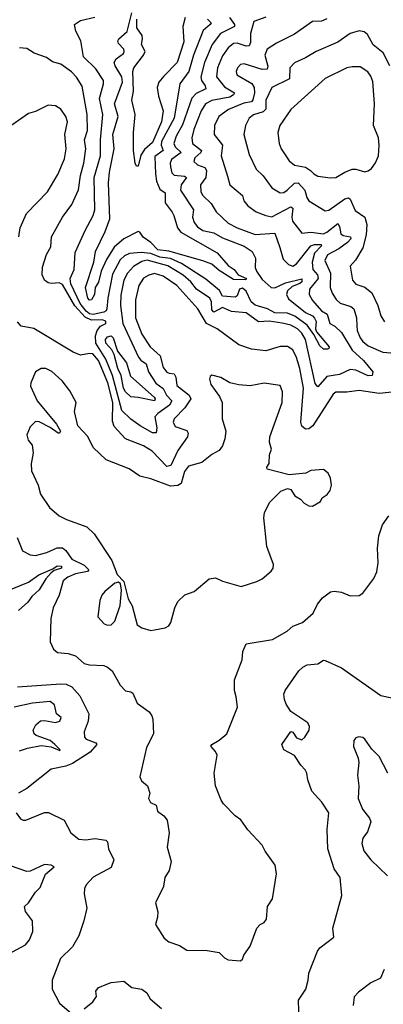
# Model space of a CAD drawing. Extents: x 1552033 to 1694788, y 811965 to 917215.
# Tile 352 of 632: x 1631916 to 1633938, y 887841 to 893312. Entities that reach past the tile are written whole.
import ezdxf

# ---------------------------------------------------------------- set-up
doc = ezdxf.new("R2010")
doc.units = 0

msp = doc.modelspace()

# ---------------------------------------------------------------- linework, layer by layer
at = {"layer": '0CON20XD'}
for points in [[(1632960.8, 893315), (1632980.4, 893295), (1632976, 893285), (1632937.3, 893252.7), (1632882.7, 893115), (1632857.3, 893025), (1632806.1, 892955), (1632775.8, 892765), (1632704.9, 892635), (1632702.7, 892615), (1632714.8, 892585), (1632668.2, 892551.8), (1632670.7, 892455), (1632677.9, 892415), (1632695, 892371.4), (1632725, 892350), (1632726, 892295), (1632763.4, 892243.4), (1632774, 892225), (1632794, 892155), (1632811.6, 892131.6), (1633015, 892016.3), (1633075, 891946.9), (1633108.2, 891925), (1633130.6, 891895), (1633177.8, 891875), (1633173.8, 891866.2), (1633105, 891868.5), (1633025, 891917.9), (1632985, 891953), (1632935, 891973.2), (1632746.5, 892026.5), (1632685, 892034.2), (1632645, 892074.8), (1632603.5, 892103.5), (1632585, 892132.2), (1632575, 892136.1), (1632495, 892093.7), (1632441.4, 892048.6), (1632399.4, 891980.6), (1632369.3, 891915), (1632354.3, 891854.3), (1632335.3, 891825), (1632332.9, 891785), (1632315, 891756.5), (1632305, 891754), (1632294.6, 891765), (1632282.1, 891825), (1632329.1, 891965), (1632337.9, 892025), (1632392.4, 892135), (1632417.7, 892205), (1632410.3, 892405), (1632415.8, 892465), (1632441, 892595), (1632433.7, 892675), (1632464.7, 892775), (1632443.3, 892845), (1632487.9, 892965), (1632484.3, 892995), (1632446.8, 893055), (1632441.2, 893075), (1632451.9, 893095), (1632492.9, 893125), (1632497.5, 893135), (1632495, 893147.5), (1632465, 893180), (1632462.5, 893195), (1632467.8, 893205), (1632513.1, 893246.9), (1632539.3, 893350.7)], [(1633285, 893327.1), (1633217.6, 893302.4), (1633200, 893235), (1633198.9, 893185), (1633192.8, 893167.2), (1633175, 893164.7), (1633125, 893182.6), (1633105, 893180), (1633075, 893156.1), (1633045, 893111.8), (1633016.1, 893045), (1633010, 892995), (1633055, 892938.9), (1633110.4, 892905), (1633106, 892895), (1633085, 892881.3), (1632985, 892862.3), (1632950.3, 892845), (1632925, 892806.5), (1632885, 892701.4), (1632873.8, 892655), (1632876.9, 892625), (1632927.3, 892585), (1632923.5, 892575), (1632889.6, 892545), (1632885.4, 892525), (1632905, 892505.4), (1632945, 892490.5), (1632956, 892475), (1632950.7, 892435), (1632921.2, 892395), (1632923.3, 892355), (1632934.6, 892335), (1632981.2, 892291.2), (1633009.5, 892245), (1633075, 892182.2), (1633125, 892156.2), (1633225, 892117.7), (1633335, 892125.5), (1633363.1, 892046.9), (1633381, 891981), (1633411.1, 891951.1), (1633435, 891943.5), (1633455, 891956.2), (1633535, 892056), (1633555, 892063.7), (1633593.1, 892063.1), (1633594.5, 892055), (1633555.6, 892014.4), (1633543.3, 891965), (1633546.2, 891925), (1633571.5, 891895), (1633576.5, 891875), (1633528.6, 891815), (1633526.1, 891785), (1633545, 891752.7), (1633595, 891694.7), (1633625.5, 891675.5), (1633641.8, 891625), (1633669.3, 891609.3), (1633705, 891573.9), (1633765, 891476.8), (1633828, 891418), (1633880, 891355), (1633876, 891335), (1633855, 891332.7), (1633785, 891364.2), (1633755, 891367.7), (1633695, 891340.6), (1633625, 891328.8), (1633575, 891272.5), (1633560.2, 891290.2), (1633506.2, 891535), (1633485, 891569.7), (1633460.8, 891595), (1633425, 891614), (1633375, 891625.2), (1633303.2, 891636.8), (1633245, 891633.3), (1633175, 891683.3), (1633095, 891690.5), (1633045, 891712.2), (1632995, 891687.5), (1632985, 891700), (1632982.8, 891745), (1632974.2, 891765), (1632900, 891815), (1632867.2, 891855), (1632825, 891893.1), (1632739.7, 891945), (1632624.3, 891975.7), (1632595, 891967.8), (1632548.8, 891941.2), (1632516.1, 891903.9), (1632495.6, 891865), (1632478.9, 891781.1), (1632477.7, 891725), (1632490.4, 891625), (1632576.9, 891436.9), (1632589.9, 891419.9), (1632619.2, 891399.2), (1632631.7, 891355), (1632672.7, 891292.7), (1632713.5, 891263.5), (1632732.5, 891225), (1632762.3, 891195), (1632749.9, 891170.1), (1632685, 891124.3), (1632668.1, 891105), (1632679.8, 891045), (1632675, 891015.7), (1632655, 891017.1), (1632586.5, 891055), (1632535, 891091.8), (1632485, 891140.4), (1632432.6, 891335), (1632395.5, 891425.5), (1632339, 891515), (1632337.6, 891555), (1632346.8, 891585), (1632365, 891609), (1632395.5, 891625), (1632395, 891637.4), (1632375, 891645.1), (1632315, 891642.5), (1632279.5, 891659.5), (1632222.1, 891722.1), (1632155, 891840), (1632135, 891850), (1632095, 891845.7), (1632075, 891850.8), (1632055, 891864), (1632040.8, 891895), (1632043.7, 891936.3), (1632065, 892006.7), (1632090.3, 892049.7), (1632093.8, 892106.2), (1632154.8, 892215.2), (1632206.2, 892285), (1632243.6, 892366.4), (1632253.7, 892446.3), (1632273, 892515), (1632284.8, 892595), (1632276.9, 892645), (1632293.9, 892696.1), (1632291.5, 892785), (1632263.6, 892943.6), (1632231.9, 892991.9), (1632205, 893023.1), (1632145.8, 893065), (1632098.3, 893078.3), (1632065, 893101.9), (1631997, 893127), (1631955, 893152), (1631915, 893156.2)], [(1633083.4, 893325), (1633111.3, 893285), (1633110.5, 893275), (1633032.8, 893235), (1632987.5, 893175), (1632944.8, 893075), (1632923.2, 892995), (1632926.7, 892975), (1632948.6, 892945), (1632952, 892928), (1632897.4, 892902.6), (1632873, 892877), (1632822, 892728), (1632787, 892665), (1632773.2, 892625), (1632780.8, 892605), (1632814.2, 892575), (1632761.1, 892535), (1632753.4, 892515), (1632754.3, 892495), (1632762.1, 892462.1), (1632775, 892447.8), (1632833.3, 892443.3), (1632843.1, 892435), (1632814.8, 892395), (1632809.7, 892365), (1632883, 892255), (1632876.7, 892215), (1632886.9, 892185), (1632905, 892161.8), (1632935, 892140.7), (1632995, 892127.7), (1633045, 892100.9), (1633165, 892054.3), (1633208.6, 892025), (1633227.3, 891987.3), (1633226.2, 891935), (1633232.7, 891915), (1633265, 891869.4), (1633315, 891823.6), (1633335, 891821.8), (1633395, 891850.2), (1633485, 891872.5), (1633484.6, 891855), (1633475, 891846.7), (1633430.9, 891829.1), (1633404.8, 891805), (1633399.5, 891785), (1633411.8, 891761.8), (1633505, 891684.5), (1633545, 891666), (1633555, 891653.9), (1633565.8, 891635), (1633561.6, 891595), (1633567.6, 891577.6), (1633636.5, 891495), (1633635.8, 891485), (1633628.8, 891481.2), (1633605, 891481.9), (1633585, 891500.9), (1633552.5, 891562.5), (1633514.1, 891614.1), (1633445.7, 891665.7), (1633405, 891680.9), (1633335, 891683.4), (1633295, 891704.9), (1633225, 891726), (1633203.6, 891745), (1633175, 891803.5), (1633155, 891819.8), (1633138.8, 891815), (1633125, 891778.1), (1633115, 891769.7), (1633045, 891776.6), (1633027.1, 891807.1), (1632951.2, 891871.2), (1632816.9, 891956.9), (1632755, 891984.9), (1632695, 891992.9), (1632645, 892012.9), (1632591.8, 892018.2), (1632527.2, 892012.8), (1632499.5, 892000.5), (1632475, 891978.1), (1632431.8, 891898.2), (1632405.9, 891765), (1632401, 891705), (1632396.2, 891693.8), (1632383.7, 891686.3), (1632325, 891673.6), (1632305, 891678.1), (1632285, 891692), (1632252.2, 891735), (1632201.2, 891845), (1632197.8, 891875), (1632219.2, 891925), (1632225, 892018.6), (1632279.5, 892140.5), (1632325.3, 892225), (1632334.8, 892255.2), (1632330.4, 892435), (1632364.8, 892555), (1632365.5, 892645), (1632379.4, 892785), (1632359.8, 892875), (1632382.7, 892955), (1632381.5, 892975), (1632339.9, 893039.9), (1632271.1, 893105), (1632255.5, 893195), (1632228.9, 893248.9), (1632221.5, 893285), (1632255, 893307.4), (1632333.7, 893326.3)], [(1632718.3, 892998.3), (1632690.2, 892965), (1632681.6, 892935), (1632687.5, 892887.5), (1632714, 892805), (1632705, 892744.5), (1632655, 892630), (1632609.8, 892590.2), (1632590.8, 892559.2), (1632575, 892497.5), (1632565, 892499.2), (1632558.8, 892515), (1632550, 892585), (1632549.6, 892685), (1632557.9, 892785), (1632539.3, 892865), (1632549.2, 892915), (1632545.4, 893025), (1632551.6, 893045), (1632605.2, 893115), (1632614.1, 893135), (1632593, 893175), (1632599.6, 893205), (1632597.3, 893225), (1632567.1, 893267.1), (1632567.9, 893315)], [(1632836.7, 893325), (1632823.6, 893275), (1632828.6, 893188.6), (1632791.5, 893075), (1632718.3, 892998.3)], [(1633623.8, 893316.2), (1633595, 893303.8), (1633545, 893302.9), (1633445, 893232.5), (1633345, 893182), (1633292.5, 893147.5), (1633279.5, 893115), (1633296.4, 893053.6), (1633292.9, 893037.1), (1633265, 893035.2), (1633165, 893067.2), (1633145, 893062.5), (1633127.5, 893045), (1633120.4, 893025), (1633123.6, 893005), (1633207.2, 892957.2), (1633220.7, 892935), (1633222.2, 892905), (1633213.6, 892866.4), (1633205.3, 892855), (1633162.1, 892847.9), (1633077.2, 892812.8), (1633024.5, 892775), (1633000, 892725), (1632998.5, 892675), (1633044.7, 892615), (1633036.1, 892555), (1633071.9, 892441.9), (1633085.5, 892395), (1633154.4, 892335), (1633163.6, 892305), (1633185, 892277.8), (1633232, 892245), (1633285, 892223.8), (1633317.7, 892217.7), (1633425, 892271.5), (1633435.3, 892265), (1633429, 892215), (1633432.5, 892192.5), (1633486.2, 892126.2), (1633535, 892132.3), (1633605, 892122.5), (1633625, 892130.7), (1633685, 892179.1), (1633693.9, 892163.9), (1633702.1, 892122.1), (1633715, 892113), (1633755.2, 892105.2), (1633757.1, 892095), (1633738.6, 892075), (1633691.2, 892038.8), (1633627.3, 892005), (1633613.5, 891975), (1633644.2, 891904.2), (1633643.2, 891825), (1633653.3, 891793.2), (1633676.6, 891756.6), (1633697.9, 891737.9), (1633758.4, 891718.4), (1633774.6, 891705), (1633789.5, 891655), (1633790.5, 891610.5), (1633793, 891585), (1633810.2, 891545), (1633825, 891524), (1633855, 891500), (1633935, 891464.1), (1634046.4, 891456.4)], [(1633973.8, 893055), (1633938.2, 893128.2), (1633882.4, 893172.4), (1633850.7, 893230.7), (1633831.2, 893245), (1633805, 893250.5), (1633755, 893235.5), (1633685, 893186.8), (1633565, 893136.2), (1633505, 893099.6), (1633445, 893073.3), (1633418.2, 893045), (1633416.6, 892983.4), (1633318.5, 892935), (1633284.3, 892865), (1633284.7, 892815), (1633269.5, 892800.5), (1633216.5, 892783.5), (1633192.9, 892765), (1633171.8, 892725), (1633162.7, 892675), (1633192.4, 892562.4), (1633231.1, 892481.1), (1633269.4, 892445), (1633318.5, 892378.5), (1633365, 892350), (1633385, 892352), (1633404.6, 892365), (1633445, 892404.4), (1633465, 892405.7), (1633501.7, 892365), (1633513.4, 892323.4), (1633525, 892305.5), (1633615, 892250.6), (1633635, 892254.5), (1633725, 892316.5), (1633745, 892322.1), (1633754.4, 892315), (1633782.4, 892252.4), (1633835.6, 892215.6), (1633847.3, 892175), (1633843.3, 892116.7), (1633824.7, 892045.3), (1633783.6, 891976.4), (1633755, 891942.5), (1633767.5, 891865), (1633785, 891842.5), (1633835.3, 891825.3), (1633873.8, 891795), (1633907.1, 891725), (1633925, 891666.7), (1633945, 891633.3)], [(1633645, 892432.9), (1633675, 892434.5), (1633724.7, 892465.2), (1633765, 892481.3), (1633785, 892482), (1633835, 892467.1), (1633855, 892472.9), (1633872, 892485), (1633895, 892516.7), (1633911.4, 892555), (1633915.8, 892615), (1633911.9, 892655), (1633884.3, 892725), (1633889.7, 892845), (1633879.5, 892969.5), (1633868.9, 892998.9), (1633852.1, 893022.1), (1633809.8, 893049.8), (1633765, 893050.9), (1633735, 893044.5), (1633615.7, 892985), (1633425, 892812.9), (1633363.3, 892725), (1633351.1, 892685), (1633359.4, 892625), (1633371.1, 892595), (1633415, 892527.5), (1633445, 892503.8), (1633505, 892493.5), (1633534, 892475), (1633551.9, 892455), (1633575, 892442.7), (1633645, 892432.9)], [(1631911.9, 892105), (1631918.5, 892155), (1631954.4, 892235), (1632070.9, 892355), (1632127.7, 892452.3), (1632165, 892538.8), (1632175.3, 892595.3), (1632168, 892675), (1632181.2, 892745), (1632173.5, 892775), (1632144.6, 892814.6), (1632115, 892834.4), (1632075, 892836.9), (1632005, 892802.2), (1631965, 892790.6), (1631873.4, 892726.6)], [(1634003.8, 891245), (1633915, 891235.9), (1633805, 891251.1), (1633735, 891241.9), (1633675, 891242.7), (1633659, 891231), (1633545.9, 891055), (1633525, 891039.7), (1633505, 891037.3), (1633484.4, 891054.4), (1633479, 891075), (1633495.2, 891265.2), (1633474.5, 891374.5), (1633454.7, 891435), (1633435, 891477.8), (1633405, 891495.4), (1633365, 891496.9), (1633285, 891471.8), (1633205, 891482.2), (1633134.7, 891504.7), (1633015, 891594.5), (1632955, 891623.8), (1632907.3, 891705), (1632789.6, 891835), (1632715, 891887.4), (1632665, 891901.2), (1632635, 891893.3), (1632605, 891876.7), (1632579.2, 891835), (1632559.6, 891755), (1632559.8, 891655), (1632595, 891565.4), (1632642.7, 891495), (1632697.1, 891445), (1632715, 891380), (1632733.8, 891353.8), (1632748, 891348), (1632775, 891343.8), (1632784.3, 891325), (1632789.6, 891279.6), (1632858.9, 891225), (1632867.1, 891205), (1632834.8, 891155.2), (1632776.2, 891095), (1632769.6, 891075), (1632781.1, 891051.1), (1632845, 891030), (1632853.2, 891015), (1632849.6, 890995), (1632795, 890918.8), (1632757.1, 890835), (1632735, 890829.6), (1632653.6, 890915), (1632604.3, 890945), (1632503.9, 890983.9), (1632441.8, 891051.8), (1632432, 891082), (1632434.9, 891185), (1632406.5, 891295), (1632355, 891418.4), (1632323.1, 891455), (1632305, 891457.8), (1632255, 891448.7), (1632213.3, 891465), (1631995, 891595.6), (1631925, 891610), (1631903.6, 891633.6)], [(1632665, 891193.5), (1632575, 891213.8), (1632535, 891216.5), (1632503.9, 891243.9), (1632492.9, 891265), (1632480.2, 891335), (1632462.6, 891375), (1632441.8, 891451.8), (1632428.5, 891478.5), (1632394.4, 891515.6), (1632393.5, 891535), (1632405, 891550), (1632425, 891555.6), (1632436.5, 891545), (1632460.5, 891470.5), (1632510.8, 891405), (1632532.3, 891332.3), (1632664.6, 891215), (1632669.1, 891205), (1632665, 891193.5)], [(1632645, 889919.2), (1632665, 889922), (1632725, 889934), (1632745.9, 889944.1), (1632757.3, 889962.7), (1632778.6, 890045), (1632795, 890078.8), (1632835, 890116.2), (1632886.7, 890135), (1632970, 890205), (1633005, 890210.8), (1633045, 890192), (1633147.3, 890162.7), (1633235, 890190), (1633265, 890206.2), (1633315, 890248.8), (1633325.8, 890265), (1633327.1, 890285), (1633290.6, 890385), (1633274.2, 890545), (1633278.3, 890571.7), (1633305, 890628.8), (1633367.7, 890692.3), (1633405, 890706.7), (1633425, 890702.5), (1633447, 890667), (1633478.3, 890648.3), (1633497.5, 890625), (1633525, 890611.2), (1633545, 890610), (1633590, 890635), (1633597.5, 890655), (1633626.4, 890673.6), (1633643.6, 890696.4), (1633650, 890725), (1633644.1, 890764.1), (1633632.3, 890792.3), (1633605, 890813.8), (1633535, 890806.7), (1633507.7, 890792.3), (1633415, 890782.5), (1633292.5, 890815), (1633290, 890825), (1633304, 890846), (1633305.8, 890895), (1633316, 890925), (1633305.7, 890965), (1633306.9, 890995), (1633376.7, 891185), (1633378.6, 891245), (1633365, 891280), (1633275, 891293.1), (1633198.3, 891278.3), (1633135, 891282.5), (1633084.2, 891294.2), (1633035, 891323.3), (1632985, 891336.7), (1632975, 891330), (1632971.2, 891315), (1632978.8, 891285), (1633027.6, 891217.6), (1633042, 891185), (1633042.5, 891095), (1633062.9, 891025), (1633056.7, 890983.3), (1633044, 890945), (1633025, 890918), (1632985, 890895.8), (1632928.5, 890851.5), (1632855, 890831.1), (1632832.6, 890802.6), (1632814.9, 890735.1), (1632795, 890723.8), (1632755, 890719.6), (1632645, 890760.9), (1632585, 890775.5), (1632525, 890817.5), (1632396.8, 890866.8), (1632324.4, 890935), (1632295.6, 890995.6), (1632238.8, 891055), (1632221.8, 891135), (1632230.4, 891185), (1632195, 891249.2), (1632152.5, 891305), (1632095, 891357.5), (1632062.5, 891375), (1632035, 891374.2), (1632005, 891356), (1631978, 891295), (1631976.1, 891276.1), (1632013.3, 891195), (1632120, 891065), (1632142.5, 891025), (1632137.5, 891015), (1632130, 891015), (1632085.6, 891045.6), (1632025, 891077.5), (1632005, 891080), (1631975, 891050.8), (1631956.4, 891005), (1631962.9, 890975), (1631985, 890947.5), (1631992, 890905), (1631980, 890845), (1631981.9, 890805), (1632019.1, 890725), (1632031.9, 890675), (1632081.9, 890601.9), (1632135, 890555.7), (1632176.7, 890535), (1632290, 890495), (1632331.2, 890455), (1632427.9, 890307.9), (1632459.1, 890229.1), (1632495, 890190), (1632519.7, 890095), (1632541.2, 890055), (1632569.7, 889949.7), (1632595, 889933.1), (1632645, 889919.2)], [(1631902.9, 890435), (1631931.4, 890361.4), (1631975, 890338.9), (1632005, 890335.5), (1632067.9, 890352.1), (1632125, 890377.3), (1632155, 890377.9), (1632173.5, 890363.5), (1632205.5, 890315), (1632275, 890280.6), (1632301.3, 890255), (1632293.2, 890246.8), (1632226, 890234), (1632184.5, 890215), (1632157.9, 890195), (1632135.4, 890114.6), (1632101.9, 890045), (1632088.6, 889985), (1632085.8, 889855), (1632103.8, 889815), (1632127, 889797), (1632185, 889790), (1632227.2, 889777.2), (1632274.7, 889734.7), (1632305, 889727.3), (1632385, 889723.5), (1632405.4, 889715.4), (1632431.4, 889695), (1632475, 889614.4), (1632505, 889582.5), (1632535, 889577.5), (1632545, 889570), (1632570, 889515), (1632637, 889467), (1632652, 889445), (1632656, 889425), (1632661.2, 889345), (1632621.7, 889268.3), (1632584.3, 889105), (1632593.1, 889083.1), (1632626.7, 889055), (1632640, 889015), (1632632.5, 888985), (1632643, 888963), (1632675, 888947.5), (1632682.5, 888915), (1632718.6, 888888.6), (1632736.7, 888865), (1632748, 888795), (1632736.2, 888715), (1632758, 888635), (1632748, 888585), (1632724, 888545), (1632716, 888495), (1632672, 888405), (1632683.8, 888355), (1632683.3, 888325), (1632672, 888285), (1632719.5, 888209.5), (1632745, 888188), (1632805, 888168.8), (1632845, 888142), (1632959.2, 888140.8), (1633025, 888130), (1633055, 888098.8), (1633075, 888088.8), (1633145, 888083.8), (1633155, 888092.5), (1633162.5, 888115), (1633198.8, 888165), (1633234.4, 888265), (1633252.9, 888285), (1633275, 888295.7), (1633289.5, 888315), (1633294, 888385), (1633322.6, 888427.4), (1633344.5, 888565.5), (1633336.5, 888615), (1633281.4, 888691.4), (1633264.2, 888725), (1633185, 888811.2), (1633145.7, 888865.7), (1633115, 888888.8), (1633050, 888955), (1633036.7, 888975), (1633005.8, 889055.8), (1632996.9, 889125), (1633014.2, 889225), (1633005.5, 889245.5), (1632980, 889275), (1632984.2, 889285.8), (1633025, 889308.6), (1633067.5, 889345), (1633127, 889493), (1633120.6, 889550.6), (1633110, 889585), (1633110, 889645), (1633154, 889755), (1633157.7, 889802.3), (1633176.1, 889843.9), (1633322.2, 889867.8), (1633404.6, 889915.4), (1633435, 889941.5), (1633488.1, 889961.9), (1633547.5, 890015), (1633571.9, 890065), (1633600.3, 890099.7), (1633645, 890134), (1633665, 890137.1), (1633705, 890130.8), (1633755, 890111.2), (1633805, 890113.3), (1633825, 890126), (1633885, 890208), (1633902.9, 890245), (1633910.3, 890295), (1633905.2, 890375), (1633913, 890445), (1633934.4, 890505.6), (1633969.1, 890555)], [(1631865, 890146.9), (1631965, 890186.2), (1632023.2, 890226.8), (1632099.6, 890260.4), (1632125, 890278.2), (1632148.8, 890275), (1632148.5, 890265), (1632107.9, 890252.1), (1632090.9, 890239.1), (1632061.6, 890205), (1632025, 890143.8), (1631982.9, 890107.1), (1631962.4, 890075), (1631909.7, 890030.3)], [(1632405, 889947.1), (1632425, 889950), (1632445, 889970), (1632475, 890057.5), (1632483, 890143), (1632477, 890177), (1632465, 890187.5), (1632445, 890181.2), (1632389.2, 890135), (1632372.5, 890115), (1632362.5, 890085), (1632351.2, 889995), (1632386.7, 889955), (1632405, 889947.1)], [(1633470, 887745), (1633466.2, 887865), (1633507.5, 887925), (1633521.4, 887975), (1633524.2, 888015), (1633573, 888137), (1633585.8, 888154.2), (1633664, 888215), (1633657.5, 888265), (1633707.5, 888445), (1633698.8, 888545), (1633664.2, 888594.2), (1633630.6, 888705), (1633627, 888813), (1633635.6, 888905), (1633596.5, 888965), (1633541.4, 889025), (1633519.5, 889089.5), (1633513.8, 889125), (1633503.8, 889145), (1633479.7, 889169.7), (1633443.6, 889223.6), (1633386, 889255), (1633374.2, 889285), (1633425, 889356.7), (1633435, 889353.3), (1633455, 889322), (1633485, 889311.1), (1633502.5, 889325), (1633525.8, 889365), (1633527.5, 889385), (1633518, 889405), (1633425, 889468.1), (1633398.1, 889508.1), (1633388.2, 889535), (1633385.6, 889565), (1633392.5, 889585), (1633468.8, 889695), (1633490, 889715), (1633515, 889727.5), (1633575, 889732.5), (1633605, 889752.9), (1633615, 889751.9), (1633705, 889710.5), (1633925, 889558), (1634035, 889533.3)], [(1631904.5, 889604.5), (1632145, 889622.4), (1632175, 889619.8), (1632205.5, 889605), (1632251.4, 889555), (1632300.5, 889455), (1632297.3, 889415), (1632274.4, 889355), (1632275.7, 889325.7), (1632286.2, 889315), (1632338.8, 889295), (1632345.5, 889285), (1632308.5, 889241.5), (1632210.2, 889179.8), (1632172.5, 889165), (1632091.7, 889148.3), (1631955, 889041.2), (1631908.8, 889015)], [(1631915, 889249.4), (1631960, 889265), (1632035, 889279.6), (1632091.6, 889271.6), (1632138.8, 889251.2), (1632141.9, 889255), (1632111, 889285), (1632085, 889307.4), (1632008.6, 889335), (1631997.1, 889345), (1631991.9, 889365), (1632005.5, 889395), (1632032.8, 889417.2), (1632055, 889419.1), (1632115, 889407.1), (1632140, 889415), (1632147.5, 889435), (1632120, 889455), (1632109.1, 889505), (1632085, 889524.5), (1631986.7, 889515), (1631885, 889491.8)], [(1633964.4, 889125), (1633915, 889218), (1633875, 889258.8), (1633836, 889315), (1633825, 889324), (1633802.3, 889327.7), (1633785, 889321.2), (1633775, 889306.7), (1633773.4, 889273.4), (1633798.9, 889208.9), (1633802.5, 889185), (1633795.5, 889115), (1633803.1, 889055), (1633798.1, 888985), (1633822.5, 888925), (1633862.5, 888875), (1633869.2, 888855), (1633850.7, 888799.3), (1633824.2, 888764.2), (1633818.9, 888735), (1633829.2, 888695), (1633868.1, 888645), (1633962, 888555)], [(1631895.8, 888905), (1631921.2, 888871.2), (1631935, 888864), (1631950, 888865), (1632055, 888906.2), (1632077.3, 888907.3), (1632163.3, 888865), (1632200, 888795), (1632245, 888758.8), (1632284.4, 888754.4), (1632335, 888761.8), (1632395, 888754), (1632405, 888743.3), (1632410.5, 888705), (1632440, 888645), (1632425, 888602), (1632325, 888547.8), (1632285.7, 888505), (1632275.7, 888485), (1632274.2, 888455), (1632288.9, 888375), (1632273.1, 888305), (1632245, 888222.5), (1632209.3, 888160.7), (1632144, 888095), (1632096, 887975), (1632096, 887925), (1632137.1, 887847.1), (1632205, 887790)], [(1631807.5, 888095), (1631948.6, 888171.4), (1631971.1, 888198.9), (1631988.7, 888245), (1631987.1, 888305), (1631947.7, 888357.7), (1631942.9, 888385), (1631964.4, 888405), (1632004.6, 888465), (1632030.5, 888489.5), (1632058.8, 888565), (1632108.5, 888605), (1632091.2, 888615), (1632055, 888617.6), (1631975, 888581.4), (1631955, 888578.8), (1631865, 888610.8)], [(1633943.8, 888035), (1633923.6, 887986.4), (1633869.5, 887960.5), (1633800.7, 887909.3), (1633776.8, 887883.2), (1633771.1, 887835)], [(1632275, 887816), (1632323.8, 887855), (1632343.8, 887885), (1632340, 887915), (1632354, 887935), (1632425, 887962.2), (1632495, 887970), (1632540, 887935), (1632595, 887925.7), (1632623.8, 887905), (1632641.9, 887871.9), (1632705, 887818.2)]]:
    msp.add_lwpolyline(points, dxfattribs=at)

doc.saveas('drawing.dxf')
